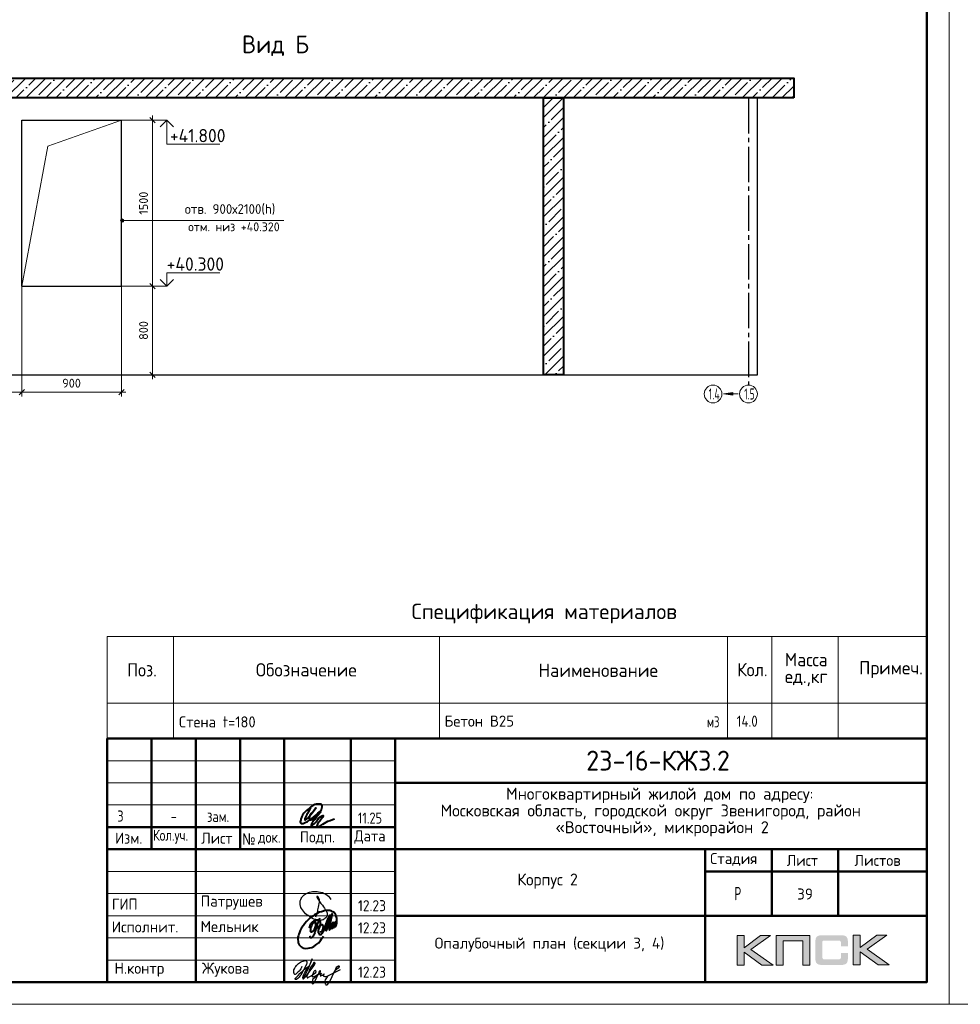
# Model space of a CAD drawing. Header units: millimetres. Extents: x -49773 to 2322955, y -3321 to 58485.
# Tile 540 of 580: x 2137584 to 2158809, y 6225 to 28454. Entities that reach past the tile are written whole.
import ezdxf

# ---------------------------------------------------------------- set-up
doc = ezdxf.new("R2010")
doc.units = ezdxf.units.MM
doc.header["$PDMODE"] = 65
doc.linetypes.add('______5', pattern=[1100, 800, -100, 100, -100])
for name, color, linetype, lineweight in [('Standard', 7, 'Continuous', 25), ('Высотная отметка (окна)', 7, 'Continuous', 13), ('Высотная отметки_ общее', 7, 'Continuous', 13), ('Основная', 7, 'Continuous', 40), ('СПДС_РАЗМЕРЫ', 152, 'Continuous', 25), ('Стена наружная_ Сайдинг', 7, 'Continuous', 35), ('Стена_ общее', 7, 'Continuous', 35)]:
    doc.layers.add(name, color=color, linetype=linetype, lineweight=lineweight)
doc.layers.add('Осевая линия_ общее', color=7, linetype='______5', lineweight=13, true_color=0xa0a0a0)
doc.styles.add('GOST 2.304-81', font='txt')
doc.styles.add('ISOCPEUR', font='txt')
doc.styles.add('Segoe UI Symbol', font='txt')
doc.dimstyles.new('__________2', dxfattribs={"dimtxt": 250, "dimasz": 200, "dimexe": 0, "dimexo": 0, "dimgap": 100, "dimtad": 1, "dimdec": 0, "dimrnd": 1, "dimzin": 12, "dimdsep": 46, "dimtxsty": 'ISOCPEUR', "dimblk": 'ALL_ML_STRICH', "dimblk1": 'ALL_ML_STRICH', "dimblk2": 'ALL_ML_STRICH', "dimsah": 1, "dimcen": 0, "dimclrd": 7, "dimclre": 7, "dimclrt": 7, "dimadec": 0, "dimazin": 0, "dimtfac": 1, "dimtdec": 0, "dimtmove": 1, "dimatfit": 3, "dimfxl": 0, "dimtzin": 0, "dimlwd": 0, "dimlwe": 13, "dimarcsym": 0})

# ---------------------------------------------------------------- blocks, each defined once
blk = doc.blocks.new('ALL_ML_STRICH')
at = {"color": 0, "linetype": 'ByBlock', "lineweight": -2}
for p, q in [((-1, 0), (0.5, 0)), ((-0.3, -0.3), (0.3, 0.3)), ((0, -0.5), (0, 0.5))]:
    blk.add_line(p, q, dxfattribs=at)
blk = doc.blocks.new('*D451')
at = {"layer": 'Defpoints', "color": 0}
for p in [(2139879, 22437), (2137629, 20437), (2140578, 20437)]:
    blk.add_point(p, dxfattribs=at)
at = {"layer": 'СПДС_РАЗМЕРЫ', "color": 7, "lineweight": 13}
for p, q in [((2139879, 22437), (2140578, 22437)), ((2137629, 20437), (2140578, 20437))]:
    blk.add_line(p, q, dxfattribs=at)
at = {"layer": 'СПДС_РАЗМЕРЫ', "color": 7, "lineweight": 0}
blk.add_line((2140578, 22237), (2140578, 20637), dxfattribs=at)
at = {"layer": 'СПДС_РАЗМЕРЫ', "color": 7, "lineweight": 0, "xscale": 200, "yscale": 200, "zscale": 200}
for p, rotation in [((2140578, 22437), 90), ((2140578, 20437), 270)]:
    blk.add_blockref('ALL_ML_STRICH', p, dxfattribs=dict(at, rotation=rotation))
at = {"layer": 'СПДС_РАЗМЕРЫ', "color": 7, "insert": (2140378, 21437), "char_height": 200, "attachment_point": 5, "rotation": 90, "style": 'ISOCPEUR'}
blk.add_mtext('800', dxfattribs=at)
blk = doc.blocks.new('*D452')
at = {"layer": 'Defpoints', "color": 0}
for p in [(2139879, 26187), (2140578, 26187), (2137629, 22437)]:
    blk.add_point(p, dxfattribs=at)
at = {"layer": 'СПДС_РАЗМЕРЫ', "color": 7, "lineweight": 13}
for p, q in [((2139879, 26187), (2140578, 26187)), ((2137629, 22437), (2140578, 22437))]:
    blk.add_line(p, q, dxfattribs=at)
at = {"layer": 'СПДС_РАЗМЕРЫ', "color": 7, "lineweight": 0}
blk.add_line((2140578, 22637), (2140578, 25987), dxfattribs=at)
at = {"layer": 'СПДС_РАЗМЕРЫ', "color": 7, "lineweight": 0, "xscale": 200, "yscale": 200, "zscale": 200}
for p, rotation in [((2140578, 26187), 90), ((2140578, 22437), 270)]:
    blk.add_blockref('ALL_ML_STRICH', p, dxfattribs=dict(at, rotation=rotation))
at = {"layer": 'СПДС_РАЗМЕРЫ', "color": 7, "insert": (2140378, 24312), "char_height": 200, "attachment_point": 5, "rotation": 90, "style": 'ISOCPEUR'}
blk.add_mtext('1500', dxfattribs=at)
blk = doc.blocks.new('*D455')
at = {"layer": 'Defpoints', "color": 0}
for p in [(2137629, 22437), (2139879, 22437), (2139879, 20048)]:
    blk.add_point(p, dxfattribs=at)
at = {"layer": 'СПДС_РАЗМЕРЫ', "color": 7, "lineweight": 13}
for p, q in [((2137629, 22437), (2137629, 20048)), ((2139879, 22437), (2139879, 20048))]:
    blk.add_line(p, q, dxfattribs=at)
at = {"layer": 'СПДС_РАЗМЕРЫ', "color": 7, "lineweight": 0}
blk.add_line((2137829, 20048), (2139679, 20048), dxfattribs=at)
at = {"layer": 'СПДС_РАЗМЕРЫ', "color": 7, "lineweight": 0, "xscale": 200, "yscale": 200, "zscale": 200, "rotation": 180}
blk.add_blockref('ALL_ML_STRICH', (2137629, 20048), dxfattribs=at)
at = {"layer": 'СПДС_РАЗМЕРЫ', "color": 7, "lineweight": 0, "xscale": 200, "yscale": 200, "zscale": 200}
blk.add_blockref('ALL_ML_STRICH', (2139879, 20048), dxfattribs=at)
at = {"layer": 'СПДС_РАЗМЕРЫ', "color": 7, "insert": (2138754, 20248), "char_height": 200, "attachment_point": 5, "style": 'ISOCPEUR'}
blk.add_mtext('900', dxfattribs=at)
blk = doc.blocks.new('*D456')
at = {"layer": 'Defpoints', "color": 0}
for p in [(2137629, 22437), (2136554, 21087), (2136554, 20048)]:
    blk.add_point(p, dxfattribs=at)
at = {"layer": 'СПДС_РАЗМЕРЫ', "color": 7, "lineweight": 13}
for p, q in [((2137629, 22437), (2137629, 20048)), ((2136554, 21087), (2136554, 20048))]:
    blk.add_line(p, q, dxfattribs=at)
at = {"layer": 'СПДС_РАЗМЕРЫ', "color": 7, "lineweight": 0}
blk.add_line((2137429, 20048), (2136754, 20048), dxfattribs=at)
at = {"layer": 'СПДС_РАЗМЕРЫ', "color": 7, "lineweight": 0, "xscale": 200, "yscale": 200, "zscale": 200, "rotation": 180}
blk.add_blockref('ALL_ML_STRICH', (2136554, 20048), dxfattribs=at)
at = {"layer": 'СПДС_РАЗМЕРЫ', "color": 7, "lineweight": 0, "xscale": 200, "yscale": 200, "zscale": 200}
blk.add_blockref('ALL_ML_STRICH', (2137629, 20048), dxfattribs=at)
at = {"layer": 'СПДС_РАЗМЕРЫ', "color": 7, "insert": (2137091, 20248), "char_height": 200, "attachment_point": 5, "style": 'ISOCPEUR'}
blk.add_mtext('430', dxfattribs=at)
blk = doc.blocks.new('яяя')
at = {"lineweight": 30}
for points in [[(345424, 110432), (345425, 110410), (345424, 110397), (345417, 110379), (345406, 110350), (345390, 110319), (345357, 110275), (345310, 110221), (345265, 110176), (345198, 110110), (345161, 110077), (345133, 110066), (345116, 110066), (345102, 110075), (345090, 110091), (345082, 110115), (345074, 110146), (345066, 110182), (345064, 110206), (345067, 110234), (345077, 110278), (345095, 110320), (345114, 110361), (345134, 110395), (345159, 110428), (345195, 110469), (345228, 110506), (345284, 110560), (345331, 110595), (345379, 110625), (345435, 110648), (345486, 110670), (345532, 110686), (345573, 110696), (345605, 110698), (345621, 110695), (345635, 110687), (345648, 110671), (345656, 110649), (345659, 110625), (345659, 110583), (345656, 110553), (345647, 110523), (345635, 110489), (345387, 110033), (345349, 109985), (345311, 109948), (345247, 109889), (345209, 109858), (345192, 109844), (345180, 109837), (345157, 109833), (345150, 109835), (345140, 109842), (345135, 109856), (345138, 109881), (345148, 109892), (345183, 109930), (345267, 110024), (345343, 110105), (345455, 110213), (345617, 110343), (345775, 110456), (345811, 110526), (345838, 110607), (345890, 110740), (345902, 110771), (345698, 110295), (345672, 110226), (345626, 110132), (345572, 110032), (345518, 109953), (345481, 109918), (345497, 110001), (345567, 110147), (345655, 110301), (345760, 110442)], [(345481, 109918), (345476, 109896), (345475, 109874), (345485, 109861), (345506, 109866), (345539, 109891), (345632, 109983), (345968, 110450), (346022, 110527), (346029, 110560), (346027, 110579), (346026, 110590), (346010, 110605), (345993, 110609), (345975, 110601), (345962, 110584), (345954, 110562), (345857, 110421), (345783, 110292), (345741, 110183), (345701, 110079), (345665, 109985), (345660, 109952), (345666, 109929), (345669, 109915), (345682, 109910), (345702, 109914), (345735, 109941), (345846, 110007), (346065, 110160), (346075, 110193), (346070, 110217), (346066, 110236), (346052, 110241), (346030, 110241), (346007, 110228), (345978, 110203), (345960, 110164), (345892, 110010), (345895, 109986), (345904, 109966), (345925, 109964), (345969, 109968), (346045, 110000), (346218, 110114), (346261, 110154), (346280, 110184), (346282, 110210), (346278, 110225), (346263, 110229), (346241, 110222), (346220, 110198), (346162, 110049), (345989, 109904), (345932, 109849), (345906, 109805), (345891, 109739), (345890, 109690), (345899, 109652), (345924, 109647), (345956, 109655), (345980, 109674), (346058, 109838), (346158, 110046), (346261, 110098), (346314, 110120), (346292, 110079), (346269, 110036), (346261, 110008), (346267, 109998), (346293, 109998), (346363, 110039), (346445, 110095), (346421, 110068), (346414, 110040), (346407, 110011), (346416, 109990), (346466, 109972), (346509, 109977), (346574, 109984), (347172, 110293)], [(346586, 109971), (346543, 109917), (346509, 109873), (346489, 109825), (346475, 109767), (346472, 109710), (346478, 109675), (346485, 109641), (346501, 109621), (346517, 109602), (346542, 109589), (346568, 109592), (346605, 109620), (346680, 109731), (346736, 109842), (346865, 110115), (346962, 110290), (346969, 110318), (346979, 110360), (347013, 110403), (347056, 110434), (347091, 110450), (347109, 110450), (347121, 110434), (347115, 110405), (347072, 110355), (347012, 110307), (346924, 110222)]]:
    blk.add_lwpolyline(points, dxfattribs=at)
blk = doc.blocks.new('Из_буфера32210')
at = {"color": 7, "lineweight": 25}
blk.add_lwpolyline([(357, 84), (386, 160), (399, 213), (405, 239), (412, 268), (420, 299), (427, 339), (434, 380), (437, 414), (438, 442), (436, 466), (430, 489), (425, 504), (417, 519), (409, 531), (405, 535), (403, 536), (400, 539), (394, 541), (387, 543), (383, 542), (379, 539), (377, 534), (377, 528), (379, 523), (438, 428), (470, 382), (484, 365), (504, 341), (528, 310), (551, 280), (562, 264), (575, 247), (582, 235), (589, 220), (599, 198), (606, 184), (610, 167), (611, 155), (612, 143), (611, 127), (609, 116), (603, 96), (596, 82), (588, 69), (579, 56), (563, 43), (551, 34), (539, 25), (524, 16), (511, 10), (494, 5), (481, 3), (456, 0), (432, 1), (415, 3), (396, 6), (375, 11), (355, 19), (336, 24), (310, 31), (293, 39), (269, 53), (243, 69), (223, 80), (202, 93), (180, 109), (152, 128), (126, 152), (98, 182), (77, 211), (52, 241), (32, 266), (20, 293), (8, 329), (3, 348), (1, 373), (0, 393), (1, 417), (6, 440), (13, 454), (20, 476), (26, 497), (38, 517), (47, 529), (60, 548), (75, 563), (95, 581), (115, 593), (135, 606), (161, 618), (187, 628), (213, 638), (251, 647), (282, 653), (319, 655), (353, 655), (384, 652), (418, 648), (460, 641), (503, 628), (544, 611), (579, 594), (611, 573), (639, 545), (666, 515), (679, 496), (694, 471)], dxfattribs=at)
blk = doc.blocks.new('Из_буфера5543')
at = {"layer": 'Основная'}
for points in [[(762, 497), (761, 475), (762, 458), (767, 452), (778, 451), (786, 456), (792, 470), (796, 479), (799, 485), (802, 495), (805, 507), (808, 516), (812, 533), (814, 535), (801, 505), (800, 490), (800, 477), (805, 470), (820, 476), (824, 483), (826, 494), (829, 504), (833, 526), (835, 530), (842, 548), (846, 564), (852, 580), (855, 593), (859, 605), (862, 610), (866, 617), (856, 574), (856, 555), (851, 540), (848, 519), (849, 504), (848, 495), (853, 493), (861, 496), (863, 501), (868, 518), (873, 541), (876, 550), (880, 574), (883, 591), (886, 612), (881, 686), (874, 707), (870, 726), (859, 756), (851, 767), (838, 790), (819, 809), (794, 828), (785, 830), (763, 839), (748, 848), (721, 853), (704, 855), (666, 856), (639, 856), (599, 849), (579, 842), (535, 829), (485, 816), (420, 783), (378, 759), (341, 732), (282, 688), (227, 640), (195, 610), (157, 566), (127, 518), (88, 464), (57, 403), (39, 361), (27, 325), (16, 296), (6, 253), (0, 203), (7, 156), (13, 124), (29, 84), (60, 48), (75, 35), (98, 20), (138, 4), (165, 0), (237, 4), (277, 13), (317, 25), (365, 46), (428, 93), (474, 130), (516, 180), (554, 236), (582, 281)], [(503, 678), (478, 638), (464, 604), (452, 565), (440, 538), (428, 496), (422, 475), (417, 459), (413, 438), (402, 411), (395, 387), (383, 357), (378, 335), (370, 322), (367, 317), (359, 302), (348, 280), (336, 260), (324, 251), (310, 240), (299, 237), (292, 237), (288, 239), (281, 248), (278, 254), (278, 272), (276, 276), (276, 280)], [(496, 377), (509, 373), (536, 381), (548, 392), (559, 405), (565, 424), (573, 446), (576, 461), (579, 481), (579, 496), (575, 512), (567, 526), (551, 531), (538, 533), (529, 527), (518, 519), (505, 506), (501, 498), (495, 491), (490, 482), (482, 466), (479, 458), (472, 435), (468, 429), (464, 416), (460, 401), (461, 392), (462, 373), (465, 356), (469, 345), (477, 337), (483, 324), (496, 316), (511, 315), (524, 318), (535, 326), (547, 340), (554, 347), (566, 364), (572, 374), (579, 385), (593, 419), (599, 436), (606, 452), (616, 479), (623, 504), (629, 521), (635, 533), (637, 542), (643, 556), (644, 557), (652, 576), (658, 592), (688, 673), (724, 750), (651, 489), (636, 412), (636, 406), (639, 402), (645, 401), (649, 402), (651, 406), (655, 416), (660, 420), (661, 427), (665, 436), (668, 446), (753, 720), (780, 779), (715, 511), (710, 476), (706, 424), (712, 420), (718, 419), (725, 426), (729, 430), (733, 436), (737, 445), (741, 458), (745, 471), (747, 484), (749, 488), (761, 511), (768, 534), (772, 548), (776, 561), (781, 570), (788, 582), (792, 587), (802, 594), (804, 592), (807, 589), (807, 579), (807, 575), (804, 562), (805, 556), (800, 541), (793, 526), (784, 512), (774, 498), (767, 491), (762, 486), (760, 488), (763, 507), (764, 513), (767, 525), (769, 537), (771, 545)], [(265, 457), (281, 514), (299, 558), (312, 579), (332, 604), (345, 612), (360, 622), (376, 623), (382, 623), (387, 620), (391, 616), (396, 603), (399, 595), (402, 580), (403, 561), (401, 532), (394, 489), (386, 464), (379, 450), (372, 431), (365, 419), (358, 406), (348, 395), (338, 381), (328, 373), (313, 368), (304, 368), (296, 375), (294, 382), (290, 395), (293, 410), (293, 423), (297, 453), (305, 480), (308, 489), (320, 515), (328, 532), (344, 563), (361, 581), (377, 600), (395, 620), (414, 636), (448, 646), (472, 651), (482, 649), (493, 639), (502, 619), (507, 608), (508, 574), (505, 541), (499, 519), (483, 494), (469, 476), (459, 470), (443, 469), (439, 469)]]:
    blk.add_lwpolyline(points, dxfattribs=at)

msp = doc.modelspace()

# ---------------------------------------------------------------- hatches: boundary and pattern name
h = msp.add_hatch()
h.set_pattern_fill('ANSI35', color=254, scale=50)
h.set_pattern_definition([(45, (837279.94, 91243.6), (-224.5064, 224.5064), []), (45, (837504.45, 91243.6), (-224.5064, 224.5064), [396.875, -79.375, 0, -79.375])])
h.paths.add_polyline_path([(2155053.9, 26686.7), (2149853.9, 26686.7), (2149403.9, 26686.7), (2131878.9, 26686.7), (2131878.9, 27136.7), (2155053.9, 27136.7)])
edge = h.paths.add_edge_path()
edge.add_line((2149403.9, 20436.7), (2149403.9, 26686.7))
edge.add_line((2149853.9, 26686.7), (2149403.9, 26686.7))
edge.add_line((2149853.9, 26686.7), (2149853.9, 20436.7))
edge.add_line((2149853.9, 20436.7), (2149403.9, 20436.7))
h = msp.add_hatch(color=256)
h.paths.add_polyline_path([(2154527.9, 7781.6), (2154300.4, 7781.6), (2153928.4, 7501.6), (2153928.4, 7781.6), (2153770.7, 7781.6), (2153770.7, 7109.5), (2153928.4, 7109.5), (2153928.4, 7404.8), (2154330.8, 7109.5), (2154582.5, 7109.5), (2154081.9, 7464.9)])
h.paths.add_polyline_path([(2154810.7, 7655.1), (2155256, 7655.1), (2155256, 7109.5), (2155412.3, 7109.5), (2155412.3, 7781.6), (2155245.6, 7781.6), (2154654.4, 7781.6), (2154654.4, 7622.6), (2154654.4, 7109.5), (2154810.7, 7109.5)])
h.paths.add_polyline_path([(2156550.4, 7785.1), (2156392.8, 7785.1), (2156392.8, 7112.3), (2156550.4, 7112.3), (2156550.4, 7408.2), (2156952.9, 7112.3), (2157204.6, 7112.3), (2156703.9, 7468.4), (2157149.9, 7785.1), (2156923.1, 7785.1), (2156550.4, 7505)])
msp.add_hatch(color=256).paths.add_polyline_path([(2156261.4, 7710.4), (2156259.3, 7718), (2156256.5, 7724.2), (2156253.1, 7730.5), (2156249.6, 7736.7), (2156246.2, 7741.5), (2156242, 7746.4), (2156237.9, 7751.2), (2156233.7, 7755.4), (2156228.2, 7758.8), (2156222.7, 7763), (2156216.4, 7766.4), (2156209.5, 7769.2), (2156202.6, 7771.9), (2156195, 7774.7), (2156187.4, 7776.8), (2156169.4, 7780.2), (2156150.1, 7783), (2156128.6, 7784.4), (2156105.1, 7785.1), (2155704.1, 7785.1), (2155680.5, 7784.4), (2155659.8, 7783), (2155639.8, 7780.2), (2155622.5, 7776.8), (2155614.2, 7774), (2155606.6, 7771.9), (2155599.6, 7769.2), (2155593.4, 7765.7), (2155587.2, 7763), (2155581, 7758.8), (2155576.1, 7755.4), (2155571.3, 7751.2), (2155567.1, 7746.4), (2155563.7, 7741.5), (2155559.5, 7736.7), (2155556.1, 7730.5), (2155553.3, 7724.2), (2155550.6, 7717.3), (2155547.8, 7710.4), (2155545.7, 7702.8), (2155542.3, 7686.2), (2155539.5, 7668.2), (2155537.4, 7648.2), (2155537.4, 7626), (2155537.4, 7272), (2155537.4, 7249.9), (2155539.5, 7229.8), (2155542.3, 7211.2), (2155545.7, 7194.6), (2155547.8, 7187), (2155550.6, 7180), (2155553.3, 7173.1), (2155556.1, 7166.9), (2155559.5, 7161.4), (2155563.7, 7155.8), (2155567.1, 7151), (2155571.3, 7146.2), (2155576.1, 7142), (2155581.7, 7138.6), (2155587.2, 7135.1), (2155593.4, 7131.6), (2155599.6, 7128.2), (2155607.3, 7126.1), (2155614.2, 7123.3), (2155622.5, 7121.3), (2155639.8, 7117.1), (2155659.8, 7115), (2155681.2, 7113), (2155704.1, 7112.3), (2156105.1, 7112.3), (2156128.6, 7113), (2156150.1, 7114.4), (2156169.4, 7117.1), (2156186.7, 7120.6), (2156195, 7123.3), (2156202.6, 7125.4), (2156209.5, 7128.2), (2156216.4, 7131.6), (2156222.7, 7134.4), (2156228.2, 7138.6), (2156233.7, 7142), (2156237.9, 7146.2), (2156242, 7150.3), (2156246.2, 7155.8), (2156249.6, 7160.7), (2156253.1, 7166.9), (2156256.5, 7173.1), (2156259.3, 7179.4), (2156261.4, 7187), (2156264.2, 7194.6), (2156267.6, 7211.2), (2156270.4, 7229.1), (2156271.8, 7249.9), (2156272.5, 7272), (2156272.5, 7383.3), (2156115.5, 7383.3), (2156115.5, 7292.8), (2156115.5, 7286.5), (2156114.8, 7280.3), (2156113.4, 7274.8), (2156112, 7269.2), (2156110, 7264.4), (2156107.9, 7260.3), (2156105.1, 7256.1), (2156101.7, 7252.7), (2156098.2, 7249.2), (2156094.1, 7246.4), (2156089.2, 7244.4), (2156084.4, 7242.3), (2156079.5, 7240.9), (2156073.3, 7240.2), (2156067.1, 7239.5), (2156060.9, 7238.8), (2155737.3, 7238.8), (2155731.7, 7239.5), (2155726.9, 7240.2), (2155722.7, 7242.3), (2155718.6, 7244.4), (2155714.4, 7247.1), (2155711, 7249.9), (2155707.5, 7253.3), (2155704.8, 7257.5), (2155702, 7261.6), (2155699.9, 7265.8), (2155697.8, 7270.6), (2155696.5, 7275.5), (2155694.4, 7285.2), (2155693.7, 7294.8), (2155693.7, 7617.7), (2155693.7, 7623.3), (2155694.4, 7628.8), (2155695.8, 7633.7), (2155697.1, 7638.5), (2155698.5, 7642.6), (2155700.6, 7646.1), (2155703.4, 7649.6), (2155706.1, 7653), (2155709.6, 7655.8), (2155713, 7658.5), (2155717.2, 7660.6), (2155721.3, 7662), (2155726.2, 7663.4), (2155731, 7664.1), (2155736.6, 7664.8), (2155742.1, 7664.8), (2156060.9, 7664.8), (2156067.1, 7664.8), (2156073.3, 7664.1), (2156078.8, 7662.7), (2156083.7, 7661.3), (2156088.5, 7659.2), (2156093.4, 7657.2), (2156097.5, 7653.7), (2156101, 7650.9), (2156104.4, 7646.8), (2156107.2, 7642.6), (2156110, 7638.5), (2156112, 7633.7), (2156113.4, 7628.8), (2156114.8, 7623.3), (2156115.5, 7617.1), (2156115.5, 7610.8), (2156115.5, 7536.8), (2156272.5, 7536.8), (2156272.5, 7626), (2156271.8, 7648.2), (2156270.4, 7668.2), (2156267.6, 7686.2), (2156263.5, 7702.8)])
at = {"layer": 'Высотная отметка (окна)', "linetype": 'Continuous', "lineweight": 13, "transparency": 33554687}
for points in [[(2139865.4, 23901), (2139865.4, 23938.5), (2139860.1, 23919.8)], [(2139865.4, 23938.5), (2139878.9, 23887.5), (2139878.9, 23952)], [(2139865.4, 23938.5), (2139865.4, 23901), (2139878.9, 23887.5)], [(2139878.9, 23952), (2139897.6, 23882.3), (2139897.6, 23957.3)], [(2139878.9, 23952), (2139878.9, 23887.5), (2139897.6, 23882.3)], [(2139897.6, 23957.3), (2139897.6, 23882.3), (2139916.4, 23887.5)], [(2139897.6, 23957.3), (2139916.4, 23887.5), (2139916.4, 23952)], [(2139916.4, 23952), (2139916.4, 23887.5), (2139929.9, 23901)], [(2139916.4, 23952), (2139929.9, 23901), (2139929.9, 23938.5)], [(2139929.9, 23938.5), (2139929.9, 23901), (2139935.1, 23919.8)]]:
    msp.add_hatch(color=7, dxfattribs=at).paths.add_polyline_path(points)
at = {"layer": 'Осевая линия_ общее', "linetype": 'Continuous', "lineweight": 13, "transparency": 33554687}
msp.add_hatch(color=7, dxfattribs=at).paths.add_polyline_path([(2153672.2, 20033.3), (2153462.2, 20003.3), (2153672.2, 19973.3)])

# ---------------------------------------------------------------- linework, layer by layer
for p, q in [((2154228.9, 20436.7), (2154228.9, 26686.7)), ((2137628.9, 22436.7), (2137628.9, 26186.7)), ((2137628.9, 26186.7), (2139878.9, 26186.7)), ((2139878.9, 22436.7), (2139878.9, 26186.7)), ((2137628.9, 22436.7), (2139878.9, 22436.7))]:
    msp.add_line(p, q)
at = {"lineweight": 0}
for points in [[(2153770.7, 7109.5), (2153770.7, 7781.6), (2153928.4, 7781.6), (2153928.4, 7501.6), (2154300.4, 7781.6), (2154527.9, 7781.6), (2154081.9, 7464.9), (2154582.5, 7109.5), (2154330.8, 7109.5), (2153928.4, 7404.8), (2153928.4, 7109.5), (2153770.7, 7109.5)], [(2154810.7, 7109.5), (2154810.7, 7655.1), (2155256, 7655.1), (2155256, 7109.5), (2155412.3, 7109.5), (2155412.3, 7781.6), (2155245.6, 7781.6), (2154654.4, 7781.6), (2154654.4, 7622.6), (2154654.4, 7109.5), (2154810.7, 7109.5)], [(2156392.8, 7112.3), (2156392.8, 7785.1), (2156550.4, 7785.1), (2156550.4, 7505), (2156923.1, 7785.1), (2157149.9, 7785.1), (2156703.9, 7468.4), (2157204.6, 7112.3), (2156952.9, 7112.3), (2156550.4, 7408.2), (2156550.4, 7112.3), (2156392.8, 7112.3)]]:
    msp.add_lwpolyline(points, close=True, dxfattribs=at)
at = {"layer": 'Standard', "color": 7, "linetype": 'Continuous', "lineweight": 13, "transparency": 33554687}
for p, q in [((2139554.9, 14524.7), (2158054.9, 14524.7)), ((2139554.9, 14524.7), (2139554.9, 13024.7)), ((2139554.9, 13024.7), (2139554.9, 14524.7)), ((2141054.9, 14524.7), (2141054.9, 13024.7)), ((2147054.9, 14524.7), (2147054.9, 13024.7)), ((2153554.9, 14524.7), (2153554.9, 13024.7)), ((2154554.9, 14524.7), (2154554.9, 13024.7)), ((2156054.9, 14524.7), (2156054.9, 13024.7)), ((2158054.9, 13024.7), (2139554.9, 13024.7)), ((2139554.9, 13024.7), (2139554.9, 12224.7)), ((2141054.9, 13024.7), (2141054.9, 12224.7)), ((2147054.9, 13024.7), (2147054.9, 12224.7)), ((2153554.9, 13024.7), (2153554.9, 12224.7)), ((2154554.9, 13024.7), (2154554.9, 12224.7)), ((2156054.9, 13024.7), (2156054.9, 12224.7))]:
    msp.add_line(p, q, dxfattribs=at)
for points in [[(2099154.9, 6224.7), (2158554.9, 6224.7), (2158554.9, 48224.7), (2099154.9, 48224.7), (2099154.9, 6224.7)], [(2158554.9, 6224.7), (2217954.9, 6224.7), (2217954.9, 48224.7), (2158554.9, 48224.7), (2158554.9, 6224.7)]]:
    msp.add_lwpolyline(points, close=True, dxfattribs=at)
at = {"layer": 'Standard', "color": 7, "linetype": 'Continuous', "lineweight": 50, "transparency": 33554687}
msp.add_lwpolyline([(2101154.9, 47724.7), (2158054.9, 47724.7), (2158054.9, 6724.7), (2101154.9, 6724.7), (2101154.9, 47724.7)], close=True, dxfattribs=at)
at = {"layer": 'Высотная отметка (окна)', "color": 7, "linetype": 'Continuous', "lineweight": 13, "transparency": 33554687}
for p, q in [((2139860.1, 23919.8), (2139860.1, 23919.8)), ((2139897.6, 23957.3), (2139897.6, 23957.3)), ((2139897.6, 23919.8), (2143544.3, 23919.8)), ((2139897.6, 23882.3), (2139897.6, 23882.3)), ((2139935.1, 23919.8), (2139935.1, 23919.8))]:
    msp.add_line(p, q, dxfattribs=at)
msp.add_circle((2139897.6, 23919.8), 37.5, dxfattribs=at)
at = {"layer": 'Высотная отметки_ общее', "color": 7, "linetype": 'Continuous', "lineweight": 13, "transparency": 33554687}
for p, q in [((2140901.1, 26186.7), (2140680.6, 26186.7)), ((2140901.1, 26186.7), (2140751.1, 26036.7)), ((2140901.1, 26186.7), (2141051.1, 26036.7)), ((2140901.1, 26186.7), (2140901.1, 25641.7)), ((2140901.1, 26186.7), (2140901.1, 26186.7)), ((2140901.1, 26186.7), (2140901.1, 26186.7)), ((2140901.1, 26186.7), (2140901.1, 26186.7)), ((2140901.1, 26186.7), (2140901.1, 26186.7)), ((2140901.1, 25641.7), (2142101.1, 25641.7)), ((2140901.1, 22436.7), (2140901.1, 22736.7)), ((2140901.1, 22736.7), (2142101.1, 22736.7)), ((2140901.1, 22436.7), (2140751.1, 22586.7)), ((2140901.1, 22436.7), (2141051.1, 22586.7)), ((2140901.1, 22436.7), (2140680.6, 22436.7)), ((2140901.1, 22436.7), (2140901.1, 22436.7)), ((2140901.1, 22436.7), (2140901.1, 22436.7)), ((2140901.1, 22436.7), (2140901.1, 22436.7)), ((2140901.1, 22436.7), (2140901.1, 22436.7))]:
    msp.add_line(p, q, dxfattribs=at)
at = {"layer": 'Осевая линия_ общее', "color": 253, "linetype": '______5', "lineweight": -3, "true_color": 0xa0a0a0, "transparency": 33554687}
msp.add_line((2154028.9, 26686.7), (2154028.9, 20203.3), dxfattribs=at)
at = {"layer": 'Осевая линия_ общее', "color": 7, "linetype": 'Continuous', "lineweight": 13, "transparency": 33554687}
for p, q in [((2153672.2, 20033.3), (2153462.2, 20003.3)), ((2153672.2, 19973.3), (2153672.2, 20033.3)), ((2153795.5, 20003.3), (2153462.2, 20003.3)), ((2153462.2, 20003.3), (2153462.2, 20003.3)), ((2153462.2, 20003.3), (2153462.2, 20003.3)), ((2153462.2, 20003.3), (2153462.2, 20003.3)), ((2153462.2, 20003.3), (2153672.2, 19973.3)), ((2153672.2, 20003.3), (2153687.2, 20003.3))]:
    msp.add_line(p, q, dxfattribs=at)
msp.add_lwpolyline([(2137628.9, 22436.7), (2138218.1, 25597.4), (2139878.9, 26186.7)], dxfattribs=at)
for centre in [(2153228.9, 20003.3), (2154028.9, 20003.3)]:
    msp.add_circle(centre, 200, dxfattribs=at)
at = {"layer": 'Основная'}
for points in [[(2155053.9, 26686.7), (2131878.9, 26686.7), (2131878.9, 27136.7), (2155053.9, 27136.7)], [(2149403.9, 26686.7), (2149853.9, 26686.7), (2149853.9, 20436.7), (2149403.9, 20436.7)]]:
    msp.add_lwpolyline(points, close=True, dxfattribs=at)
at = {"layer": 'Основная', "color": 7, "ltscale": 100}
msp.add_spline([(2144147.7, 10662.2), (2144078.3, 10535.8), (2144021.3, 10413.9), (2144021.3, 10386), (2144055.9, 10403.8), (2144153.2, 10509), (2144265.1, 10656.6), (2144184.6, 10552.6), (2144121.9, 10457.5), (2144129.8, 10396), (2144189, 10401.6), (2144267.3, 10467.6), (2144359, 10576.1), (2144410.5, 10680.1), (2144403.8, 10728.2), (2144319.5, 10744.4), (2144245, 10733.8), (2144115.2, 10648.8), (2143997.8, 10539.2), (2143940.8, 10441.9), (2143919.5, 10369.2), (2143920.6, 10322.2), (2143960.9, 10304.3), (2144029.1, 10327.8), (2144217, 10453.1), (2144371.3, 10580.6), (2144215.6, 10369.7), (2144160.1, 10272.4), (2144160, 10254), (2144193.5, 10270.8), (2144287.5, 10368.1), (2144412.7, 10483.3), (2144431.7, 10487.7), (2144413.8, 10445.2), (2144336.8, 10333.4), (2144289.7, 10246.2), (2144296.4, 10227.1), (2144332.2, 10236.1), (2144495.5, 10335.6), (2144690.1, 10413.9)], degree=3, dxfattribs=at)
at = {"layer": 'Стена наружная_ Сайдинг', "color": 7, "linetype": 'Continuous', "lineweight": 50, "transparency": 33554687}
for p, q in [((2139554.8, 12224.7), (2158054.9, 12224.7)), ((2139554.8, 6724.7), (2139554.8, 12224.7)), ((2143554.9, 6724.7), (2143554.9, 12224.7)), ((2158054.9, 12224.7), (2158054.9, 6724.7)), ((2146054.9, 11224.7), (2158054.9, 11224.7)), ((2146054.9, 10224.7), (2139554.8, 10224.7)), ((2139554.8, 9724.7), (2146054.9, 9724.7)), ((2146054.9, 9724.7), (2158054.9, 9724.7)), ((2153054.9, 9224.7), (2158054.9, 9224.7)), ((2146054.9, 8224.7), (2158054.9, 8224.7)), ((2139554.8, 6724.7), (2158054.9, 6724.7))]:
    msp.add_line(p, q, dxfattribs=at)
at = {"layer": 'Стена наружная_ Сайдинг', "color": 7, "linetype": 'Continuous', "lineweight": 13, "transparency": 33554687}
for p, q in [((2139554.8, 11724.7), (2146054.9, 11724.7)), ((2139554.8, 11224.7), (2146054.9, 11224.7)), ((2139554.8, 10724.7), (2146054.9, 10724.7)), ((2139554.8, 9224.7), (2146054.9, 9224.7)), ((2139554.8, 8724.7), (2146054.9, 8724.7)), ((2139554.8, 8224.7), (2146054.9, 8224.7)), ((2139554.8, 7724.7), (2146054.9, 7724.7)), ((2139554.8, 7224.7), (2146054.9, 7224.7))]:
    msp.add_line(p, q, dxfattribs=at)
at = {"layer": 'Стена наружная_ Сайдинг', "color": 7, "linetype": 'Continuous', "lineweight": 50, "transparency": 33554687}
for points in [[(2140554.8, 12224.7), (2140554.8, 10974.7), (2140554.8, 9724.7)], [(2141554.9, 12224.7), (2141554.9, 9474.7), (2141554.9, 6724.7)], [(2142554.9, 12224.7), (2142554.9, 10974.7), (2142554.9, 9724.7)], [(2145054.9, 12224.7), (2145054.9, 9474.7), (2145054.9, 6724.7)], [(2146054.9, 12224.7), (2146054.9, 9474.7), (2146054.9, 6724.7)], [(2153054.9, 6724.7), (2153054.9, 8224.7), (2153054.9, 9724.7)], [(2154554.9, 8224.7), (2154554.9, 8974.7), (2154554.9, 9724.7)], [(2156054.9, 9724.7), (2156054.9, 8974.7), (2156054.9, 8224.7)]]:
    msp.add_lwpolyline(points, dxfattribs=at)
at = {"layer": 'Стена_ общее', "color": 7, "linetype": 'Continuous', "lineweight": 25, "transparency": 33554687}
for p, q in [((2132378.9, 26686.7), (2151103.9, 26686.7)), ((2132378.9, 20436.7), (2154228.9, 20436.7))]:
    msp.add_line(p, q, dxfattribs=at)

# ---------------------------------------------------------------- block references
at = {"color": 1, "ltscale": 100}
msp.add_blockref('Из_буфера32210', (2143909.9, 8118.4), dxfattribs=at)
at = {"color": 2, "lineweight": 60, "xscale": 0.5, "yscale": 0.5, "zscale": 0.5}
msp.add_blockref('яяя', (1971234.1, -48133.9), dxfattribs=at)
at = {"layer": 'Основная'}
msp.add_blockref('Из_буфера5543', (2143857.4, 7485.8), dxfattribs=at)

# ---------------------------------------------------------------- texts
at = {"layer": 'Standard', "color": 7, "linetype": 'Continuous', "lineweight": 35, "transparency": 33554687, "attachment_point": 7, "style": 'ISOCPEUR'}
for s, insert, char_height, width in [('{\\W0.9500;Вид Б}', (2142599.2, 27633.5), 400, 1669.081), ('\\W0.99;Спецификация материалов', (2146424.9, 14824.7), 350, 6119.284)]:
    msp.add_mtext(s, dxfattribs=dict(at, insert=insert, char_height=char_height, width=width))
at = {"layer": 'Standard', "color": 7, "linetype": 'Continuous', "lineweight": 25, "transparency": 33554687}
for s, insert, char_height, width, attachment_point, style in [('{\\W0.6500;1.4}', (2153128.6, 19878.3), 250, 261.763, 7, 'ISOCPEUR'), ('{\\W0.6200;1.5}', (2153933.2, 19878.3), 250, 217.601, 7, 'ISOCPEUR'), ('\\W0.95;Масса', (2154848.6, 13856.1), 300, 1252.119, 7, 'ISOCPEUR'), ('\\W0.92;Поз.', (2140010.5, 13624.2), 300, 872.987, 7, 'ISOCPEUR'), ('\\W0.97;Обозначение', (2142914, 13625.6), 300, 2499.411, 7, 'ISOCPEUR'), ('\\W0.98;Наименование', (2149291.6, 13614.7), 300, 2784.801, 7, 'ISOCPEUR'), ('\\W0.93;Кол.', (2153773.7, 13629.2), 300, 888.238, 7, 'ISOCPEUR'), ('\\W0.96;Примеч.', (2156523.9, 13590.3), 300, 1552.772, 7, 'ISOCPEUR'), ('\\W0.94;ед.,кг', (2154848.6, 13406.1), 300, 1175.807, 7, 'ISOCPEUR'), ('\\W0.95;Cтена t=180', (2141170.5, 12474.8), 250, 2017.816, 7, 'ISOCPEUR'), ('\\W0.97;Бетон В25', (2147170.5, 12493.1), 250, 1770.373, 7, 'ISOCPEUR'), ('\\W0.71;м3', (2153093.4, 12477.3), 250, 387.998, 7, 'ISOCPEUR'), ('{\\W0.8500;14.0}', (2153763.7, 12491.5), 250, 655.333, 7, 'ISOCPEUR'), ('\\W0.99;Многоквартирный жилой дом по адресу: ', (2148558.4, 10769.7), 270, 7123.096, 7, 'ISOCPEUR'), ('\\W0.99;Московская область, городской округ Звенигород, район ', (2147080.1, 10391.7), 270, 10078.117, 7, 'ISOCPEUR'), ('\\W0.99;«Восточный», микрорайон 2', (2149672.2, 10013.7), 270, 4896.223, 7, 'ISOCPEUR'), ('3', (2139857, 10599.5), 250, 283.333, 2, 'GOST 2.304-81'), ('-', (2141061.4, 10590.5), 250, 283.333, 2, 'GOST 2.304-81'), ('зам.', (2142061.4, 10590.5), 250, 283.333, 2, 'GOST 2.304-81'), ('11.25', (2145215.4, 10304.6), 250, 693.365, 7, 'GOST 2.304-81'), ('\\W0.93;Изм.', (2139736.1, 9849.4), 250, 752.89, 7, 'ISOCPEUR'), ('\\W0.79;Кол.уч.', (2140591.5, 9849.4), 250, 973.664, 7, 'ISOCPEUR'), ('\\W0.94;Лист', (2141679.9, 9849.4), 250, 866.919, 7, 'ISOCPEUR'), ('\\W0.91;№', (2142600.3, 9832.1), 250, 477.949, 7, 'Segoe UI Symbol'), ('\\W0.84;док.', (2142964.5, 9832.1), 250, 649.802, 7, 'ISOCPEUR'), ('\\W0.94;Подп.', (2143904.9, 9839), 250, 916.954, 7, 'ISOCPEUR'), ('\\W0.94;Дата', (2145132.1, 9849.4), 250, 967.75, 7, 'ISOCPEUR'), ('\\W0.96;Стадия', (2153165, 9349.4), 250, 1243.911, 7, 'ISOCPEUR'), ('\\W0.94;Лист', (2154892.6, 9349.4), 250, 866.912, 7, 'ISOCPEUR'), ('\\W0.96;Листов', (2156418.5, 9349.4), 250, 1218.997, 7, 'ISOCPEUR'), ('\\W0.96;Корпус 2', (2148812.4, 8834.7), 270, 1614.451, 7, 'ISOCPEUR'), ('\\W0.62;Р', (2153712.6, 8574.7), 300, 276.791, 7, 'ISOCPEUR'), ('\\W0.92;ГИП', (2139665.6, 8362.2), 250, 689.612, 7, 'ISOCPEUR'), ('\\W0.97;Патрушев', (2141665.8, 8362.2), 250, 1670.192, 7, 'ISOCPEUR'), ('\\W0.88;12.23', (2145217.9, 8326), 250, 834.272, 7, 'ISOCPEUR'), ('\\W0.97;Исполнит.', (2139660, 7846.4), 250, 1645.076, 7, 'ISOCPEUR'), ('\\W0.96;Мельник', (2141665.8, 7856.1), 250, 1394.321, 7, 'ISOCPEUR'), ('\\W0.88;12.23', (2145217.9, 7826), 250, 834.272, 7, 'ISOCPEUR'), ('\\W0.96;Н.контр', (2139722.5, 6846.4), 250, 1319.141, 7, 'ISOCPEUR'), ('\\W0.96;Жукова', (2141697.3, 6846.4), 250, 1269.071, 7, 'ISOCPEUR'), ('\\W0.88;12.23', (2145217.9, 6826), 250, 834.272, 7, 'ISOCPEUR')]:
    msp.add_mtext(s, dxfattribs=dict(at, insert=insert, char_height=char_height, width=width, attachment_point=attachment_point, style=style))
at = {"layer": 'Standard', "color": 7, "linetype": 'Continuous', "lineweight": 50, "transparency": 33554687, "insert": (2150367.4, 11499.7), "char_height": 450, "width": 3586.382, "attachment_point": 7, "style": 'ISOCPEUR'}
msp.add_mtext('\\W0.95;23-16-КЖ3.2', dxfattribs=at)
at = {"layer": 'Standard', "color": 7, "linetype": 'Continuous', "lineweight": 13, "transparency": 33554687, "insert": (2155304.9, 8714.7), "char_height": 250, "width": 459.375, "attachment_point": 5, "style": 'ISOCPEUR'}
msp.add_mtext('39', dxfattribs=at)
at = {"layer": 'Standard', "color": 7, "linetype": 'Continuous', "lineweight": 25, "transparency": 33554687, "insert": (2149539.1, 7731.2), "char_height": 250, "width": 6491.875, "attachment_point": 2, "line_spacing_factor": 0.903614}
msp.add_mtext('{\\fISOCPEUR|b0|i0|c0|p0;Опалубочный план (секции 3, 4)}', dxfattribs=at)
at = {"layer": 'Высотная отметка (окна)', "color": 7, "linetype": 'Continuous', "lineweight": 25, "transparency": 33554687, "insert": (2141308.8, 24047.5), "char_height": 220, "width": 2326.361, "attachment_point": 7, "style": 'ISOCPEUR'}
msp.add_mtext('\\W0.96;отв. 900х2100(h)', dxfattribs=at)
at = {"layer": 'Высотная отметка (окна)', "color": 7, "linetype": 'Continuous', "lineweight": 18, "transparency": 33554687, "insert": (2141385.6, 23676.9), "char_height": 200, "width": 2206.796, "attachment_point": 7, "style": 'ISOCPEUR'}
msp.add_mtext('\\W0.98;отм. низ +40.320', dxfattribs=at)
at = {"layer": 'Высотная отметки_ общее', "color": 7, "linetype": 'Continuous', "lineweight": 25, "transparency": 33554687, "char_height": 300, "width": 1492.381, "attachment_point": 7, "style": 'ISOCPEUR'}
for s, insert in [('{\\W0.9600;+41.800}', (2140973.8, 25686.8)), ('{\\W0.9600;+40.300}', (2140901.5, 22786.7))]:
    msp.add_mtext(s, dxfattribs=dict(at, insert=insert))

# ---------------------------------------------------------------- dimensions: what is measured, and where the dimension line sits
at = {"layer": 'СПДС_РАЗМЕРЫ'}
for base, p1, p2, angle, picture, middle in [((2140578.5, 26186.7), (2137628.9, 22436.7), (2139878.9, 26186.7), 90, '*D452', (2140378.5, 24311.7)), ((2140578.5, 20436.7), (2139878.9, 22436.7), (2137628.9, 20436.7), 270, '*D451', (2140378.5, 21436.7)), ((2136553.9, 20048.2), (2137628.9, 22436.7), (2136553.9, 21086.7), 180, '*D456', (2137091.4, 20248.2))]:
    dim = msp.add_linear_dim(base=base, p1=p1, p2=p2, angle=angle, dimstyle='__________2', override={"dimtxt": 200, "dimlfac": 0.4}, dxfattribs=at)
    dim.commit()
    dim.dimension.update_dxf_attribs({"geometry": picture, "text_midpoint": middle})
dim = msp.add_linear_dim(base=(2139878.9, 20048.2), p1=(2137628.9, 22436.7), p2=(2139878.9, 22436.7), dimstyle='__________2', override={"dimtxt": 200, "dimlfac": 0.4}, dxfattribs=at)
dim.commit()
dim.dimension.update_dxf_attribs({"geometry": '*D455', "text_midpoint": (2138753.9, 20248.2)})

doc.saveas('drawing.dxf')
